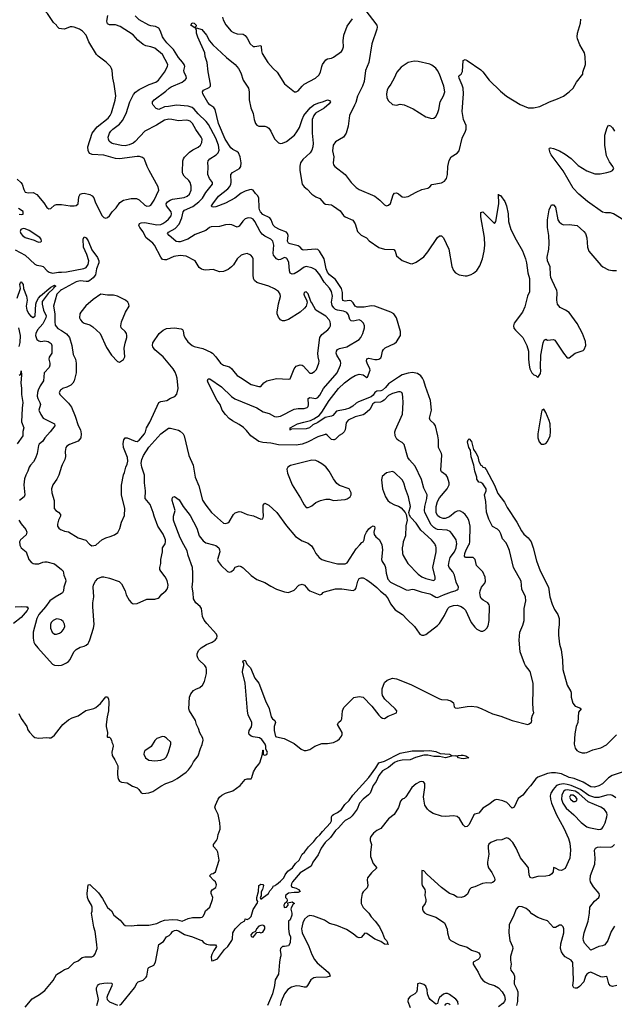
# Model space of a CAD drawing. Header units: inches. Extents: x 1384664 to 1536621, y 460766 to 646467.
# Tile 383 of 488: x 1429574 to 1435629, y 605322 to 615346. Entities that reach past the tile are written whole.
import ezdxf

# ---------------------------------------------------------------- set-up
doc = ezdxf.new("R2010")
doc.units = ezdxf.units.IN
doc.header["$MEASUREMENT"] = 0
for name, color, linetype in [('B4620', 7, 'Continuous'), ('B4621', 7, 'Continuous'), ('B4630', 7, 'Continuous'), ('B4631', 7, 'Continuous')]:
    doc.layers.add(name, color=color, linetype=linetype)

msp = doc.modelspace()

# ---------------------------------------------------------------- linework, layer by layer
at = {"layer": 'B4620', "color": 5}
for points, elevation in [([(1429576, 610000), (1429576, 609996), (1429590, 609970), (1429642, 609930), (1429668, 609850), (1429690, 609823), (1429710, 609810), (1429730, 609805), (1429770, 609807), (1429810, 609824), (1429830, 609828), (1429850, 609828), (1429930, 609805), (1430000, 609747)], 740), ([(1430000, 609505), (1429934, 609466), (1429882, 609430), (1429838, 609370), (1429770, 609290), (1429749, 609250), (1429710, 609110), (1429713, 609050), (1429720, 609010), (1429729, 608989), (1429758, 608950), (1429910, 608785), (1429930, 608776), (1429970, 608771), (1430000, 608776)], 740), ([(1429530, 609368), (1429590, 609373), (1429642, 609370), (1429650, 609368), (1429661, 609350), (1429652, 609330), (1429590, 609261), (1429510, 609200)], 720), ([(1430000, 609232), (1429996, 609236), (1429970, 609244), (1429950, 609245), (1429914, 609230), (1429895, 609210), (1429887, 609190), (1429887, 609150), (1429904, 609110), (1429930, 609091), (1429950, 609089), (1429980, 609100), (1430000, 609115)], 760), ([(1429564, 608284), (1429590, 608232), (1429647, 608150), (1429658, 608118), (1429673, 608093), (1429710, 608051), (1429730, 608039), (1429770, 608031), (1429850, 608039), (1429875, 608035), (1429890, 608036), (1429910, 608046), (1429930, 608062), (1430000, 608155)], 720), ([(1429630, 605293), (1429703, 605377), (1429777, 605423), (1429830, 605464), (1429914, 605566), (1429950, 605625), (1430000, 605657)], 680)]:
    msp.add_lwpolyline(points, dxfattribs=dict(at, elevation=elevation))
at = {"layer": 'B4621', "color": 5}
for points, elevation in [([(1430000, 615253), (1429976, 615256), (1429956, 615276), (1429949, 615290), (1429918, 615318), (1429858, 615410), (1429790, 615475), (1429738, 615518), (1429724, 615544), (1429718, 615570), (1429720, 615590), (1429730, 615632), (1429737, 615690), (1429744, 615710), (1429790, 615772), (1429844, 615856), (1429870, 615875), (1429909, 615891), (1429921, 615930), (1429950, 615990), (1430000, 616069)], 780), ([(1429550, 613721), (1429586, 613690), (1429599, 613670), (1429616, 613616), (1429631, 613591), (1429663, 613583), (1429710, 613585), (1429750, 613566), (1429820, 613480), (1429850, 613434), (1429870, 613421), (1429890, 613424), (1429930, 613459), (1429950, 613466), (1429990, 613466), (1430000, 613464)], 780), ([(1429570, 613366), (1429590, 613362), (1429610, 613367), (1429610, 613393), (1429563, 613423)], 780), ([(1429530, 613004), (1429629, 612949), (1429730, 612856), (1429750, 612846), (1429790, 612841), (1429813, 612833), (1429853, 612790), (1429874, 612774), (1429910, 612767), (1429970, 612776), (1430000, 612777)], 760), ([(1429549, 612511), (1429581, 612610), (1429577, 612650), (1429581, 612670), (1429590, 612677), (1429610, 612651), (1429614, 612610), (1429644, 612530), (1429649, 612490), (1429641, 612430), (1429648, 612390), (1429667, 612350), (1429683, 612330), (1429710, 612315), (1429732, 612330), (1429738, 612450), (1429745, 612475), (1429767, 612510), (1429787, 612533), (1429890, 612622), (1429930, 612642), (1429938, 612638), (1429938, 612630), (1429922, 612618), (1429920, 612610), (1429863, 612557), (1429804, 612476), (1429804, 612450), (1429817, 612390), (1429844, 612330), (1429842, 612310), (1429809, 612250), (1429756, 612190), (1429739, 612150), (1429736, 612130), (1429750, 612091), (1429770, 612076), (1429790, 612071), (1429830, 612076), (1429864, 612070), (1429895, 612050), (1429902, 612030), (1429901, 611950), (1429874, 611910), (1429870, 611890), (1429881, 611850), (1429882, 611830), (1429874, 611806), (1429823, 611750), (1429817, 611670), (1429782, 611618), (1429764, 611576), (1429756, 611550), (1429753, 611513), (1429759, 611490), (1429781, 611450), (1429787, 611430), (1429771, 611370), (1429790, 611326), (1429814, 611290), (1429930, 611230), (1429932, 611210), (1429885, 611150), (1429831, 611090), (1429810, 611054), (1429774, 611026), (1429766, 611010), (1429754, 610930), (1429737, 610883), (1429716, 610844), (1429684, 610810), (1429672, 610790), (1429658, 610750), (1429636, 610710), (1429624, 610670), (1429617, 610610), (1429628, 610510), (1429620, 610490), (1429574, 610450)], 740), ([(1430000, 612596), (1429989, 612590), (1429954, 612550), (1429917, 612430), (1429933, 612350), (1429932, 612270), (1429937, 612237), (1429963, 612203), (1430000, 612181)], 760), ([(1429570, 612020), (1429580, 612060), (1429584, 612130), (1429567, 612210)], 740), ([(1429570, 611726), (1429585, 611736), (1429591, 611771), (1429593, 611727), (1429586, 611650), (1429594, 611590), (1429593, 611530), (1429607, 611450), (1429600, 611390), (1429593, 611253), (1429616, 611190), (1429607, 611153), (1429607, 611110), (1429550, 611029)], 720), ([(1430000, 611582), (1429990, 611574), (1429976, 611550), (1429984, 611530), (1430000, 611513)], 760), ([(1430000, 610797), (1429972, 610710), (1429951, 610669), (1429911, 610610), (1429897, 610570), (1429901, 610530), (1429924, 610450), (1429927, 610370), (1429941, 610350), (1429970, 610331), (1429991, 610310), (1429991, 610290), (1429968, 610252), (1429958, 610210), (1429960, 610190), (1429973, 610170), (1429990, 610155), (1430000, 610151)], 760), ([(1429567, 610250), (1429590, 610212), (1429637, 610157), (1429648, 610130), (1429639, 610101), (1429582, 610050), (1429574, 610030), (1429576, 610000)], 740)]:
    msp.add_lwpolyline(points, dxfattribs=dict(at, elevation=elevation))
at = {"layer": 'B4621', "color": 5, "elevation": 780}
msp.add_lwpolyline([(1429610, 613219), (1429586, 613210), (1429579, 613190), (1429585, 613170), (1429602, 613150), (1429630, 613130), (1429722, 613102), (1429750, 613087), (1429770, 613082), (1429790, 613084), (1429795, 613090), (1429792, 613110), (1429778, 613130), (1429670, 613201), (1429630, 613218)], close=True, dxfattribs=at)
at = {"layer": 'B4630', "color": 5}
for points, elevation in [([(1430000, 608776), (1430010, 608777), (1430050, 608797), (1430070, 608811), (1430088, 608832), (1430127, 608910), (1430150, 608934), (1430190, 608959), (1430232, 608968), (1430250, 608977), (1430270, 608994), (1430280, 609010), (1430290, 609031), (1430326, 609150), (1430332, 609190), (1430319, 609370), (1430320, 609410), (1430330, 609471), (1430323, 609570), (1430327, 609593), (1430346, 609630), (1430370, 609656), (1430410, 609674), (1430430, 609674), (1430490, 609662), (1430586, 609626), (1430610, 609603), (1430647, 609530), (1430660, 609490), (1430690, 609436), (1430710, 609411), (1430730, 609398), (1430770, 609404), (1430870, 609445), (1430950, 609447), (1430984, 609456), (1430996, 609464), (1431021, 609499), (1431061, 609530), (1431076, 609550), (1431084, 609570), (1431085, 609590), (1431075, 609635), (1431055, 609675), (1431010, 609730), (1431002, 609750), (1431001, 609770), (1431012, 609810), (1431010, 609850), (1431028, 609930), (1431030, 609970), (1431048, 610000)], 740), ([(1430000, 608155), (1430012, 608170), (1430070, 608217), (1430110, 608239), (1430170, 608259), (1430247, 608313), (1430330, 608334), (1430350, 608344), (1430397, 608383), (1430450, 608451), (1430470, 608451), (1430479, 608430), (1430483, 608403), (1430480, 608310), (1430465, 608250), (1430454, 608170), (1430454, 608150), (1430468, 608090), (1430466, 608046), (1430470, 608042), (1430490, 608042), (1430495, 608035), (1430510, 608012), (1430514, 607990), (1430524, 607970), (1430525, 607950), (1430513, 607890), (1430515, 607855), (1430543, 607810), (1430573, 607750), (1430569, 607670), (1430573, 607630), (1430579, 607610), (1430590, 607594), (1430598, 607590), (1430610, 607585), (1430670, 607578), (1430724, 607544), (1430770, 607525), (1430787, 607510), (1430810, 607474), (1430827, 607467), (1430890, 607474), (1430930, 607487), (1431010, 607543), (1431064, 607570), (1431130, 607594), (1431178, 607622), (1431270, 607687), (1431292, 607710), (1431323, 607750), (1431343, 607790), (1431391, 607850), (1431414, 607926), (1431433, 607967), (1431442, 608010), (1431440, 608030), (1431407, 608087), (1431395, 608130), (1431374, 608170), (1431363, 608210), (1431302, 608310), (1431295, 608330), (1431304, 608450), (1431316, 608484), (1431344, 608516), (1431368, 608532), (1431410, 608548), (1431435, 608570), (1431456, 608610), (1431476, 608690), (1431477, 608730), (1431472, 608750), (1431461, 608770), (1431399, 608830), (1431387, 608850), (1431381, 608870), (1431383, 608890), (1431396, 608924), (1431421, 608950), (1431475, 608985), (1431533, 609010), (1431566, 609030), (1431583, 609050), (1431586, 609070), (1431579, 609090), (1431479, 609199), (1431454, 609234), (1431437, 609270), (1431424, 609350), (1431411, 609371), (1431367, 609410), (1431344, 609450), (1431340, 609510), (1431330, 609570), (1431337, 609630), (1431339, 609710), (1431334, 609770), (1431291, 609890), (1431278, 609938), (1431246, 610000)], 720), ([(1430000, 605657), (1430030, 605676), (1430070, 605689), (1430130, 605749), (1430170, 605764), (1430210, 605798), (1430236, 605804), (1430310, 605804), (1430330, 605817), (1430343, 605837), (1430362, 605890), (1430361, 605930), (1430343, 606063), (1430330, 606107), (1430312, 606210), (1430307, 606250), (1430313, 606270), (1430312, 606310), (1430307, 606330), (1430270, 606388), (1430265, 606410), (1430263, 606450), (1430270, 606540), (1430290, 606541), (1430378, 606458), (1430418, 606398), (1430468, 606308), (1430510, 606273), (1430534, 606230), (1430597, 606177), (1430630, 606137), (1430650, 606125), (1430710, 606120), (1430770, 606128), (1430890, 606128), (1430970, 606144), (1431010, 606164), (1431050, 606178), (1431134, 606186), (1431182, 606182), (1431230, 606170), (1431290, 606195), (1431334, 606206), (1431415, 606205), (1431431, 606209), (1431441, 606219), (1431457, 606243), (1431467, 606273), (1431509, 606311), (1431539, 606390), (1431540, 606410), (1431525, 606450), (1431524, 606470), (1431534, 606486), (1431573, 606510), (1431577, 606537), (1431569, 606569), (1431550, 606582), (1431508, 606630), (1431526, 606650), (1431545, 606655), (1431569, 606671), (1431604, 606790), (1431592, 606870), (1431582, 606890), (1431547, 606930), (1431547, 606950), (1431580, 606990), (1431587, 607010), (1431594, 607050), (1431615, 607105), (1431617, 607123), (1431613, 607170), (1431594, 607254), (1431567, 607310), (1431563, 607330), (1431568, 607350), (1431596, 607410), (1431610, 607430), (1431632, 607450), (1431669, 607470), (1431746, 607494), (1431819, 607550), (1431870, 607611), (1431890, 607619), (1431930, 607619), (1431938, 607630), (1431955, 607690), (1431978, 607730), (1432010, 607767), (1432018, 607782), (1432048, 607870), (1432049, 607910), (1432054, 607910), (1432052, 607870), (1432061, 607861), (1432070, 607858), (1432090, 607865), (1432099, 607890), (1432080, 607920), (1432080, 607950), (1432074, 607970), (1432039, 608019), (1432015, 608035), (1431950, 608044), (1431930, 608053), (1431912, 608070), (1431906, 608086), (1431911, 608110), (1431933, 608147), (1431939, 608170), (1431937, 608190), (1431900, 608270), (1431893, 608307), (1431871, 608590), (1431844, 608704), (1431846, 608734), (1431858, 608770), (1431856, 608796), (1431848, 608810), (1431850, 608818), (1431870, 608825), (1431886, 608786), (1431926, 608746), (1431970, 608643), (1432010, 608591), (1432078, 608410), (1432115, 608335), (1432134, 608250), (1432148, 608230), (1432173, 608210), (1432178, 608190), (1432167, 608150), (1432164, 608110), (1432180, 608050), (1432190, 608044), (1432267, 608027), (1432330, 607997), (1432370, 607977), (1432441, 607921), (1432470, 607907), (1432490, 607907), (1432530, 607916), (1432579, 607950), (1432650, 607978), (1432710, 607978), (1432770, 607987), (1432810, 608008), (1432830, 608026), (1432850, 608053), (1432858, 608070), (1432859, 608090), (1432812, 608170), (1432821, 608190), (1432846, 608214), (1432854, 608230), (1432862, 608310), (1432875, 608345), (1432975, 608445), (1433030, 608456), (1433070, 608450), (1433159, 608359), (1433230, 608266), (1433250, 608247), (1433270, 608236), (1433290, 608231), (1433326, 608254), (1433410, 608290), (1433413, 608310), (1433398, 608330), (1433293, 608430), (1433270, 608467), (1433264, 608490), (1433266, 608534), (1433290, 608598), (1433317, 608623), (1433370, 608641), (1433410, 608635), (1433558, 608578), (1433850, 608432), (1433870, 608425), (1433930, 608422), (1433964, 608410), (1433990, 608390), (1433999, 608350), (1434010, 608339), (1434030, 608338), (1434130, 608355), (1434170, 608356), (1434230, 608349), (1434274, 608334), (1434390, 608278), (1434474, 608254), (1434590, 608212), (1434749, 608171), (1434763, 608177), (1434784, 608196), (1434789, 608210), (1434785, 608230), (1434795, 608265), (1434809, 608290), (1434801, 608321), (1434798, 608398), (1434803, 608510), (1434801, 608590), (1434772, 608710), (1434724, 608770), (1434714, 608790), (1434671, 608910), (1434659, 609030), (1434666, 609110), (1434698, 609182), (1434710, 609230), (1434712, 609350), (1434727, 609430), (1434724, 609470), (1434686, 609550), (1434681, 609630), (1434602, 609770), (1434561, 609941), (1434539, 609999), (1434538, 610000)], 680), ([(1430294, 610000), (1430310, 609991), (1430350, 609996), (1430354, 610000)], 760), ([(1431548, 610000), (1431570, 609994), (1431601, 609970), (1431610, 609950), (1431611, 609930), (1431590, 609850), (1431594, 609830), (1431625, 609790), (1431690, 609728), (1431710, 609723), (1431730, 609728), (1431756, 609750), (1431770, 609771), (1431810, 609785), (1431830, 609779), (1431850, 609766), (1431930, 609687), (1431990, 609647), (1432070, 609616), (1432130, 609578), (1432190, 609548), (1432270, 609522), (1432310, 609516), (1432370, 609538), (1432418, 609590), (1432450, 609599), (1432475, 609590), (1432508, 609548), (1432530, 609531), (1432630, 609491), (1432650, 609496), (1432665, 609515), (1432679, 609521), (1432790, 609551), (1432853, 609553), (1432970, 609535), (1432990, 609546), (1432999, 609561), (1433016, 609630), (1433030, 609656), (1433050, 609664), (1433070, 609663), (1433110, 609644), (1433156, 609610), (1433210, 609566), (1433248, 609528), (1433296, 609490), (1433326, 609450), (1433350, 609400), (1433397, 609337), (1433473, 609290), (1433519, 609239), (1433595, 609170), (1433641, 609101), (1433650, 609091), (1433670, 609079), (1433690, 609079), (1433710, 609088), (1433830, 609177), (1433850, 609198), (1433900, 609280), (1433933, 609350), (1433951, 609369), (1433990, 609383), (1434030, 609384), (1434050, 609379), (1434071, 609371), (1434094, 609354), (1434113, 609333), (1434172, 609210), (1434210, 609160), (1434230, 609141), (1434270, 609121), (1434290, 609122), (1434310, 609132), (1434330, 609150), (1434344, 609176), (1434354, 609230), (1434357, 609377), (1434354, 609390), (1434340, 609410), (1434295, 609435), (1434274, 609454), (1434266, 609470), (1434260, 609510), (1434262, 609530), (1434278, 609570), (1434310, 609610), (1434318, 609630), (1434315, 609670), (1434290, 609726), (1434225, 609790), (1434211, 609850), (1434202, 609862), (1434190, 609871), (1434112, 609872), (1434105, 609885), (1434108, 609910), (1434121, 609950), (1434147, 610000)], 720), ([(1432532, 610000), (1432544, 609990), (1432570, 609953), (1432590, 609910), (1432622, 609870), (1432650, 609852), (1432690, 609836), (1432812, 609808), (1432890, 609808), (1432910, 609816), (1433000, 609960), (1433038, 610000)], 740), ([(1433262, 610000), (1433268, 609950), (1433258, 609850), (1433264, 609830), (1433291, 609791), (1433300, 609770), (1433306, 609710), (1433322, 609650), (1433350, 609619), (1433510, 609540), (1433530, 609537), (1433570, 609547), (1433590, 609545), (1433661, 609521), (1433750, 609500), (1433772, 609492), (1433810, 609466), (1433830, 609465), (1433888, 609492), (1433970, 609522), (1434010, 609530), (1434030, 609541), (1434040, 609550), (1434041, 609570), (1434019, 609619), (1434003, 609690), (1433985, 609725), (1433948, 609770), (1433942, 609790), (1433947, 609830), (1433959, 609870), (1434001, 609930), (1434018, 609970), (1434023, 610000)], 740), ([(1433475, 610000), (1433470, 609970), (1433473, 609910), (1433480, 609890), (1433528, 609810), (1433630, 609700), (1433670, 609674), (1433710, 609656), (1433790, 609637), (1433804, 609650), (1433805, 609670), (1433780, 609770), (1433814, 609930), (1433815, 609970), (1433811, 609990), (1433806, 610000)], 760), ([(1434794, 610000), (1434804, 609970), (1434836, 609836), (1434874, 609734), (1434959, 609570), (1434973, 609470), (1434995, 609395), (1435020, 609340), (1435053, 609290), (1435067, 609250), (1435067, 609190), (1435059, 609130), (1435059, 609079), (1435072, 608990), (1435087, 608930), (1435100, 608830), (1435104, 608730), (1435150, 608570), (1435187, 608507), (1435191, 608490), (1435191, 608450), (1435207, 608387), (1435230, 608358), (1435279, 608339), (1435291, 608330), (1435265, 608295), (1435257, 608190), (1435241, 608150), (1435226, 608074), (1435221, 607970), (1435230, 607930), (1435247, 607907), (1435272, 607892), (1435302, 607882), (1435330, 607883), (1435350, 607887), (1435410, 607913), (1435490, 607933), (1435550, 607963), (1435650, 608064)], 680), ([(1430000, 609747), (1430010, 609739), (1430016, 609730), (1430024, 609690), (1430042, 609650), (1430043, 609630), (1430023, 609570), (1430020, 609530), (1430009, 609511), (1430000, 609505)], 740), ([(1430000, 609115), (1430003, 609117), (1430021, 609139), (1430033, 609170), (1430032, 609192), (1430018, 609218), (1430000, 609232)], 760), ([(1430590, 605315), (1430610, 605327), (1430742, 605490), (1430770, 605542), (1430781, 605550), (1430832, 605568), (1430863, 605597), (1430870, 605610), (1430882, 605690), (1430890, 605698), (1430939, 605721), (1430958, 605750), (1430990, 605931), (1431038, 605962), (1431069, 606010), (1431096, 606024), (1431117, 606043), (1431130, 606064), (1431150, 606074), (1431170, 606076), (1431190, 606070), (1431253, 606033), (1431334, 606010), (1431410, 605980), (1431430, 605970), (1431450, 605948), (1431475, 605935), (1431510, 605928), (1431567, 605927), (1431579, 605910), (1431551, 605870), (1431530, 605828), (1431525, 605805), (1431527, 605770), (1431530, 605766), (1431548, 605768), (1431590, 605786), (1431661, 605879), (1431694, 605910), (1431734, 605970), (1431741, 605990), (1431744, 606050), (1431769, 606090), (1431830, 606151), (1431868, 606172), (1431870, 606191), (1431890, 606186), (1431910, 606196), (1431930, 606217), (1431953, 606287), (1431995, 606355), (1431998, 606370), (1431990, 606386), (1431990, 606410), (1432007, 606470), (1432010, 606531), (1432030, 606546), (1432050, 606542), (1432058, 606530), (1432045, 606490), (1432032, 606468), (1432032, 606428), (1432022, 606410), (1432030, 606394), (1432109, 606450), (1432122, 606478), (1432153, 606510), (1432156, 606524), (1432175, 606530), (1432181, 606539), (1432190, 606541), (1432230, 606575), (1432263, 606610), (1432279, 606641), (1432304, 606676), (1432353, 606710), (1432384, 606756), (1432420, 606790), (1432450, 606850), (1432474, 606870), (1432515, 606925), (1432570, 606978), (1432601, 607019), (1432632, 607048), (1432658, 607082), (1432738, 607170), (1432748, 607190), (1432750, 607230), (1432756, 607244), (1432770, 607256), (1432810, 607274), (1432850, 607307), (1432884, 607356), (1432930, 607398), (1432968, 607452), (1433130, 607632), (1433200, 607730), (1433230, 607781), (1433290, 607798), (1433450, 607879), (1433570, 607901), (1433690, 607902), (1433750, 607907), (1433810, 607897), (1433854, 607874), (1433950, 607870), (1433974, 607854), (1434010, 607850), (1434070, 607859), (1434090, 607857), (1434118, 607850), (1434146, 607830), (1434098, 607822), (1434070, 607824), (1434044, 607830), (1434030, 607847), (1434010, 607850), (1433970, 607847), (1433910, 607832), (1433850, 607844), (1433790, 607846), (1433730, 607860), (1433690, 607858), (1433606, 607834), (1433550, 607810), (1433468, 607808), (1433421, 607799), (1433390, 607783), (1433330, 607734), (1433270, 607698), (1433231, 607650), (1433205, 607590), (1433175, 607550), (1433143, 607470), (1433127, 607453), (1433070, 607412), (1433036, 607370), (1433012, 607308), (1432960, 607240), (1432940, 607220), (1432890, 607195), (1432870, 607178), (1432821, 607119), (1432790, 607090), (1432739, 607021), (1432685, 606970), (1432643, 606910), (1432615, 606845), (1432559, 606770), (1432541, 606730), (1432430, 606660), (1432353, 606570), (1432343, 606550), (1432339, 606530), (1432343, 606523), (1432353, 606513), (1432390, 606503), (1432412, 606490), (1432431, 606470), (1432410, 606459), (1432370, 606461), (1432310, 606452), (1432281, 606430), (1432282, 606410), (1432295, 606395), (1432298, 606382), (1432294, 606366), (1432270, 606346), (1432265, 606330), (1432266, 606306), (1432290, 606312), (1432308, 606330), (1432306, 606354), (1432350, 606365), (1432372, 606350), (1432359, 606341), (1432337, 606303), (1432334, 606290), (1432346, 606250), (1432347, 606230), (1432330, 606182), (1432312, 606168), (1432311, 606089), (1432319, 606039), (1432332, 606010), (1432330, 605948), (1432310, 605919), (1432269, 605909), (1432251, 605909), (1432231, 605889), (1432225, 605870), (1432234, 605834), (1432234, 605814), (1432226, 605794), (1432219, 605750), (1432208, 605630), (1432177, 605570), (1432170, 605515), (1432150, 605430), (1432096, 605310)], 660), ([(1435810, 607719), (1435607, 607653), (1435570, 607628), (1435510, 607568), (1435470, 607546), (1435426, 607534), (1435390, 607537), (1435310, 607583), (1435220, 607621), (1435170, 607632), (1435090, 607667), (1435030, 607678), (1434990, 607679), (1434950, 607672), (1434904, 607656), (1434850, 607633), (1434830, 607616), (1434775, 607545), (1434741, 607510), (1434698, 607450), (1434650, 607416), (1434610, 607330), (1434590, 607318), (1434535, 607375), (1434494, 607394), (1434450, 607405), (1434430, 607407), (1434410, 607402), (1434350, 607357), (1434290, 607320), (1434251, 607269), (1434210, 607259), (1434197, 607250), (1434150, 607152), (1434130, 607132), (1434110, 607130), (1434090, 607150), (1434054, 607214), (1434030, 607235), (1433990, 607242), (1433910, 607234), (1433870, 607236), (1433785, 607265), (1433748, 607288), (1433728, 607308), (1433701, 607350), (1433689, 607409), (1433687, 607433), (1433700, 607530), (1433698, 607570), (1433687, 607587), (1433670, 607591), (1433650, 607587), (1433610, 607568), (1433567, 607530), (1433507, 607433), (1433490, 607418), (1433470, 607410), (1433451, 607389), (1433433, 607327), (1433386, 607254), (1433331, 607210), (1433250, 607111), (1433210, 607093), (1433177, 607063), (1433151, 607030), (1433143, 607010), (1433144, 606990), (1433156, 606950), (1433146, 606870), (1433148, 606828), (1433175, 606755), (1433210, 606710), (1433158, 606662), (1433116, 606610), (1433111, 606590), (1433118, 606530), (1433111, 606509), (1433072, 606468), (1433063, 606450), (1433050, 606390), (1433051, 606350), (1433070, 606306), (1433128, 606250), (1433153, 606213), (1433195, 606170), (1433237, 606110), (1433270, 606045), (1433290, 605991), (1433310, 605970), (1433321, 605950), (1433321, 605941), (1433330, 605930), (1433290, 605934), (1433250, 605961), (1433190, 605984), (1433110, 606043), (1433090, 606045), (1433050, 606003), (1433030, 605998), (1433010, 606005), (1432970, 606038), (1432903, 606083), (1432803, 606123), (1432730, 606146), (1432679, 606179), (1432570, 606220), (1432530, 606225), (1432504, 606216), (1432476, 606190), (1432456, 606150), (1432444, 606090), (1432450, 606050), (1432517, 605910), (1432548, 605828), (1432577, 605777), (1432603, 605743), (1432715, 605650), (1432730, 605630), (1432736, 605610), (1432703, 605597), (1432590, 605595), (1432569, 605591), (1432540, 605570), (1432506, 605514), (1432490, 605496), (1432470, 605496), (1432427, 605507), (1432390, 605509), (1432342, 605498), (1432306, 605474), (1432272, 605428), (1432237, 605350), (1432226, 605310)], 680), ([(1435643, 607423), (1435610, 607449), (1435590, 607454), (1435552, 607452), (1435471, 607429), (1435430, 607426), (1435370, 607447), (1435283, 607510), (1435190, 607550), (1435150, 607561), (1435110, 607565), (1435070, 607561), (1435041, 607550), (1435005, 607510), (1434983, 607470), (1434977, 607443), (1434978, 607410), (1434990, 607370), (1435039, 607250), (1435115, 607115), (1435161, 607010), (1435176, 606964), (1435184, 606890), (1435177, 606810), (1435130, 606704), (1435090, 606686), (1435068, 606688), (1435030, 606709), (1435010, 606714), (1435006, 606670), (1434993, 606650), (1434970, 606634), (1434933, 606627), (1434850, 606623), (1434790, 606605), (1434772, 606612), (1434761, 606641), (1434754, 606710), (1434746, 606726), (1434673, 606813), (1434630, 606913), (1434596, 606970), (1434570, 606997), (1434550, 607011), (1434530, 607018), (1434482, 606998), (1434428, 606992), (1434373, 606970), (1434350, 606951), (1434344, 606936), (1434343, 606910), (1434352, 606850), (1434336, 606770), (1434337, 606750), (1434349, 606710), (1434383, 606663), (1434410, 606610), (1434413, 606590), (1434406, 606574), (1434390, 606562), (1434370, 606557), (1434330, 606559), (1434288, 606552), (1434210, 606518), (1434172, 606508), (1434154, 606490), (1434135, 606445), (1434102, 606418), (1434071, 606409), (1434030, 606413), (1433990, 606435), (1433950, 606450), (1433870, 606512), (1433724, 606644), (1433690, 606681), (1433670, 606686), (1433670, 606550), (1433674, 606530), (1433698, 606490), (1433703, 606470), (1433699, 606430), (1433711, 606390), (1433711, 606370), (1433703, 606350), (1433675, 606310), (1433675, 606290), (1433683, 606270), (1433695, 606255), (1433720, 606240), (1433810, 606210), (1433899, 606150), (1433927, 606087), (1433930, 606050), (1433946, 605990), (1433964, 605970), (1434050, 605926), (1434130, 605903), (1434173, 605873), (1434230, 605857), (1434250, 605845), (1434261, 605830), (1434262, 605810), (1434254, 605790), (1434242, 605778), (1434193, 605750), (1434192, 605730), (1434241, 605650), (1434271, 605591), (1434290, 605568), (1434311, 605551), (1434350, 605532), (1434410, 605512), (1434450, 605489), (1434487, 605450), (1434511, 605410), (1434517, 605370), (1434511, 605350), (1434494, 605330), (1434450, 605298)], 720), ([(1435630, 606119), (1435598, 606062), (1435563, 605970), (1435532, 605928), (1435510, 605917), (1435470, 605910), (1435390, 605872), (1435324, 605944), (1435314, 605970), (1435312, 605992), (1435321, 606050), (1435361, 606170), (1435376, 606250), (1435379, 606310), (1435428, 606372), (1435472, 606410), (1435479, 606430), (1435473, 606450), (1435418, 606518), (1435387, 606570), (1435382, 606590), (1435386, 606634), (1435430, 606750), (1435433, 606810), (1435428, 606892), (1435438, 606910), (1435458, 606922), (1435490, 606925), (1435590, 606922), (1435610, 606929), (1435630, 606949)], 720), ([(1435654, 605514), (1435610, 605504), (1435591, 605511), (1435572, 605532), (1435557, 605597), (1435550, 605604), (1435510, 605598), (1435490, 605603), (1435390, 605649), (1435370, 605644), (1435350, 605630), (1435336, 605610), (1435319, 605550), (1435275, 605505), (1435250, 605488), (1435230, 605486), (1435217, 605490), (1435206, 605510), (1435213, 605567), (1435207, 605747), (1435190, 605770), (1435130, 605804), (1435108, 605828), (1435090, 605857), (1435080, 605890), (1435083, 605937), (1435116, 606050), (1435115, 606090), (1435109, 606110), (1435090, 606129), (1435070, 606129), (1435030, 606105), (1435010, 606103), (1434950, 606173), (1434904, 606184), (1434850, 606205), (1434790, 606243), (1434765, 606270), (1434730, 606298), (1434690, 606315), (1434663, 606317), (1434650, 606313), (1434630, 606289), (1434607, 606230), (1434557, 606130), (1434556, 606050), (1434566, 605970), (1434593, 605910), (1434595, 605890), (1434571, 605810), (1434571, 605770), (1434578, 605730), (1434573, 605690), (1434576, 605670), (1434606, 605630), (1434613, 605610), (1434610, 605530), (1434637, 605477), (1434645, 605450), (1434642, 605350), (1434633, 605310)], 740), ([(1430359, 605310), (1430376, 605370), (1430355, 605470), (1430356, 605490), (1430365, 605510), (1430377, 605523), (1430390, 605530), (1430430, 605538), (1430470, 605541), (1430510, 605537), (1430516, 605530), (1430514, 605510), (1430467, 605413), (1430463, 605390), (1430465, 605370), (1430488, 605348), (1430570, 605313)], 660), ([(1434039, 605319), (1434034, 605350), (1434016, 605376), (1433950, 605423), (1433930, 605431), (1433910, 605432), (1433890, 605424), (1433850, 605390), (1433839, 605370), (1433830, 605329), (1433810, 605323), (1433754, 605370), (1433740, 605390), (1433728, 605430), (1433723, 605470), (1433710, 605506), (1433690, 605524), (1433650, 605538), (1433625, 605530), (1433623, 605470), (1433614, 605446), (1433599, 605430), (1433550, 605403), (1433530, 605378), (1433527, 605350), (1433551, 605290)], 720), ([(1433956, 605316), (1433950, 605324), (1433930, 605330), (1433910, 605322), (1433900, 605310)], 740)]:
    msp.add_lwpolyline(points, dxfattribs=dict(at, elevation=elevation))
for points, elevation in [([(1431030, 608047), (1430970, 608029), (1430950, 608009), (1430914, 607946), (1430850, 607901), (1430842, 607890), (1430839, 607870), (1430856, 607830), (1430889, 607809), (1430950, 607802), (1431010, 607809), (1431050, 607821), (1431070, 607841), (1431091, 607890), (1431115, 607970), (1431112, 607992), (1431070, 608032), (1431050, 608044)], 740), ([(1435150, 607504), (1435130, 607502), (1435111, 607490), (1435093, 607450), (1435091, 607410), (1435104, 607370), (1435140, 607320), (1435218, 607250), (1435290, 607174), (1435349, 607129), (1435370, 607121), (1435470, 607101), (1435490, 607104), (1435505, 607115), (1435516, 607130), (1435534, 607170), (1435554, 607230), (1435556, 607250), (1435552, 607270), (1435530, 607305), (1435490, 607330), (1435363, 607383), (1435269, 607469), (1435230, 607493)], 740), ([(1435210, 607451), (1435183, 607450), (1435172, 607430), (1435181, 607410), (1435210, 607388), (1435230, 607386), (1435245, 607395), (1435250, 607410), (1435238, 607430)], 760), ([(1432049, 606129), (1432030, 606126), (1432010, 606116), (1431986, 606090), (1431976, 606064), (1431945, 606050), (1431929, 606030), (1431930, 606014), (1431931, 606011), (1431950, 606006), (1431970, 606025), (1431988, 606052), (1432015, 606055), (1432030, 606051), (1432050, 606058), (1432069, 606090), (1432069, 606110), (1432062, 606122)], 660)]:
    msp.add_lwpolyline(points, close=True, dxfattribs=dict(at, elevation=elevation))
at = {"layer": 'B4631', "color": 5}
for points, elevation in [([(1430354, 610000), (1430410, 610050), (1430450, 610072), (1430497, 610083), (1430540, 610100), (1430573, 610127), (1430594, 610166), (1430611, 610230), (1430641, 610299), (1430644, 610370), (1430611, 610510), (1430612, 610608), (1430630, 610712), (1430643, 610737), (1430656, 610790), (1430670, 610821), (1430675, 610850), (1430673, 610890), (1430632, 610990), (1430629, 611031), (1430634, 611070), (1430650, 611088), (1430670, 611090), (1430750, 611054), (1430770, 611052), (1430790, 611064), (1430844, 611130), (1430856, 611150), (1430864, 611190), (1430899, 611250), (1430990, 611448), (1431010, 611458), (1431074, 611470), (1431110, 611493), (1431155, 611510), (1431175, 611535), (1431189, 611591), (1431177, 611697), (1431169, 611730), (1431157, 611757), (1431136, 611790), (1431035, 611915), (1430950, 611984), (1430930, 612014), (1430926, 612030), (1430930, 612055), (1430993, 612150), (1431036, 612184), (1431070, 612202), (1431151, 612209), (1431219, 612199), (1431231, 612191), (1431238, 612178), (1431247, 612130), (1431262, 612102), (1431288, 612068), (1431329, 612029), (1431350, 612018), (1431439, 611999), (1431521, 611961), (1431538, 611950), (1431572, 611912), (1431619, 611850), (1431650, 611830), (1431712, 611812), (1431733, 611793), (1431750, 611768), (1431790, 611724), (1431822, 611702), (1431930, 611633), (1432009, 611611), (1432029, 611611), (1432061, 611650), (1432090, 611671), (1432190, 611693), (1432310, 611685), (1432329, 611691), (1432369, 611791), (1432390, 611817), (1432410, 611826), (1432430, 611831), (1432450, 611828), (1432461, 611821), (1432530, 611746), (1432550, 611748), (1432577, 611763), (1432595, 611785), (1432620, 611850), (1432623, 611870), (1432612, 611912), (1432610, 611950), (1432630, 612110), (1432650, 612141), (1432711, 612189), (1432730, 612210), (1432738, 612230), (1432740, 612250), (1432736, 612270), (1432726, 612290), (1432690, 612329), (1432589, 612390), (1432550, 612464), (1432538, 612478), (1432510, 612555), (1432490, 612577), (1432472, 612570), (1432468, 612552), (1432475, 612530), (1432494, 612494), (1432501, 612470), (1432491, 612430), (1432476, 612410), (1432430, 612370), (1432310, 612293), (1432270, 612280), (1432250, 612281), (1432230, 612292), (1432210, 612317), (1432197, 612350), (1432195, 612370), (1432208, 612452), (1432229, 612529), (1432227, 612550), (1432210, 612578), (1432170, 612607), (1432112, 612632), (1432010, 612663), (1431990, 612671), (1431966, 612690), (1431955, 612710), (1431950, 612750), (1431953, 612910), (1431946, 612930), (1431929, 612950), (1431890, 612964), (1431850, 612957), (1431830, 612947), (1431790, 612910), (1431750, 612850), (1431731, 612829), (1431697, 612803), (1431650, 612782), (1431610, 612778), (1431544, 612804), (1431470, 612796), (1431450, 612798), (1431425, 612805), (1431403, 612823), (1431361, 612890), (1431270, 612940), (1431210, 612946), (1431145, 612935), (1431070, 612902), (1431050, 612900), (1431030, 612905), (1431010, 612930), (1430948, 613050), (1430931, 613070), (1430860, 613130), (1430830, 613186), (1430797, 613230), (1430789, 613250), (1430795, 613270), (1430810, 613278), (1430850, 613280), (1430970, 613257), (1431010, 613262), (1431031, 613270), (1431063, 613290), (1431090, 613315), (1431116, 613350), (1431121, 613370), (1431118, 613390), (1431068, 613450), (1431067, 613470), (1431079, 613490), (1431105, 613510), (1431130, 613519), (1431250, 613537), (1431281, 613550), (1431304, 613570), (1431319, 613610), (1431320, 613650), (1431310, 613689), (1431297, 613710), (1431250, 613753), (1431236, 613776), (1431232, 613792), (1431235, 613910), (1431242, 613930), (1431254, 613946), (1431303, 613997), (1431338, 614022), (1431390, 614049), (1431415, 614070), (1431430, 614096), (1431431, 614130), (1431422, 614150), (1431367, 614227), (1431333, 614290), (1431310, 614312), (1431290, 614320), (1431270, 614322), (1431190, 614315), (1431122, 614330), (1431092, 614332), (1431050, 614323), (1430967, 614273), (1430850, 614211), (1430750, 614105), (1430730, 614090), (1430690, 614072), (1430650, 614063), (1430610, 614065), (1430530, 614081), (1430510, 614090), (1430487, 614110), (1430477, 614130), (1430476, 614150), (1430488, 614190), (1430502, 614210), (1430524, 614230), (1430590, 614282), (1430620, 614320), (1430659, 614390), (1430695, 614510), (1430734, 614586), (1430752, 614608), (1430790, 614636), (1430894, 614686), (1430961, 614710), (1430988, 614730), (1431049, 614811), (1431079, 614870), (1431082, 614890), (1431027, 614990), (1430950, 615056), (1430910, 615071), (1430859, 615079), (1430830, 615093), (1430779, 615139), (1430730, 615193), (1430598, 615278), (1430550, 615295), (1430490, 615294), (1430470, 615305), (1430463, 615330), (1430473, 615390)], 760), ([(1434023, 610000), (1434025, 610010), (1434018, 610050), (1433976, 610116), (1433956, 610136), (1433928, 610148), (1433830, 610157), (1433810, 610163), (1433790, 610175), (1433765, 610205), (1433700, 610330), (1433696, 610350), (1433698, 610390), (1433721, 610470), (1433722, 610510), (1433690, 610576), (1433664, 610664), (1433602, 610802), (1433544, 610864), (1433526, 610890), (1433490, 611021), (1433470, 611041), (1433430, 611061), (1433414, 611074), (1433396, 611110), (1433393, 611150), (1433400, 611170), (1433472, 611330), (1433478, 611450), (1433477, 611503), (1433473, 611533), (1433464, 611550), (1433450, 611556), (1433430, 611556), (1433370, 611541), (1433330, 611520), (1433287, 611473), (1433270, 611461), (1433247, 611453), (1433190, 611449), (1433170, 611434), (1433141, 611379), (1433090, 611334), (1433070, 611323), (1432990, 611304), (1432919, 611270), (1432897, 611243), (1432888, 611172), (1432877, 611150), (1432857, 611130), (1432826, 611114), (1432790, 611077), (1432777, 611070), (1432770, 611067), (1432750, 611071), (1432710, 611112), (1432690, 611125), (1432684, 611124), (1432610, 611098), (1432504, 611044), (1432450, 611026), (1432390, 611014), (1432210, 611018), (1432130, 611035), (1432050, 611040), (1432010, 611051), (1431928, 611108), (1431884, 611164), (1431854, 611194), (1431810, 611226), (1431742, 611262), (1431707, 611287), (1431670, 611326), (1431637, 611370), (1431615, 611430), (1431585, 611470), (1431492, 611650), (1431487, 611670), (1431492, 611688), (1431510, 611690), (1431630, 611609), (1431730, 611511), (1431766, 611486), (1431990, 611395), (1432054, 611354), (1432116, 611336), (1432170, 611307), (1432190, 611303), (1432230, 611309), (1432370, 611382), (1432410, 611387), (1432472, 611388), (1432503, 611397), (1432513, 611407), (1432516, 611424), (1432512, 611490), (1432530, 611499), (1432590, 611489), (1432610, 611498), (1432630, 611524), (1432669, 611591), (1432808, 611750), (1432841, 611830), (1432845, 611850), (1432841, 611870), (1432803, 611930), (1432797, 611950), (1432800, 611970), (1432810, 611988), (1432830, 612000), (1432905, 612015), (1433030, 612090), (1433048, 612112), (1433068, 612152), (1433084, 612210), (1433084, 612230), (1433075, 612255), (1433050, 612281), (1433030, 612290), (1432970, 612277), (1432950, 612279), (1432935, 612295), (1432921, 612341), (1432904, 612364), (1432870, 612379), (1432809, 612389), (1432790, 612397), (1432773, 612413), (1432757, 612437), (1432748, 612470), (1432761, 612530), (1432750, 612580), (1432730, 612614), (1432674, 612674), (1432630, 612750), (1432590, 612801), (1432550, 612821), (1432490, 612832), (1432470, 612828), (1432410, 612782), (1432370, 612759), (1432350, 612754), (1432330, 612764), (1432321, 612790), (1432314, 612874), (1432297, 612910), (1432290, 612918), (1432270, 612926), (1432230, 612906), (1432210, 612902), (1432190, 612912), (1432174, 612930), (1432160, 612950), (1432154, 612970), (1432162, 613050), (1432152, 613090), (1432131, 613110), (1432070, 613143), (1432044, 613164), (1432022, 613190), (1431970, 613293), (1431950, 613315), (1431930, 613327), (1431902, 613330), (1431870, 613318), (1431846, 613294), (1431810, 613244), (1431790, 613233), (1431736, 613256), (1431710, 613262), (1431670, 613259), (1431610, 613240), (1431523, 613237), (1431508, 613232), (1431470, 613200), (1431362, 613158), (1431285, 613110), (1431210, 613084), (1431190, 613083), (1431169, 613089), (1431139, 613110), (1431095, 613150), (1431081, 613170), (1431090, 613182), (1431159, 613221), (1431197, 613263), (1431226, 613330), (1431240, 613390), (1431252, 613408), (1431336, 613444), (1431398, 613490), (1431435, 613530), (1431470, 613587), (1431537, 613670), (1431539, 613690), (1431507, 613730), (1431490, 613770), (1431494, 613850), (1431490, 613890), (1431495, 613910), (1431511, 613929), (1431574, 613970), (1431595, 613990), (1431604, 614016), (1431597, 614070), (1431570, 614140), (1431498, 614278), (1431472, 614310), (1431390, 614386), (1431350, 614434), (1431330, 614451), (1431290, 614467), (1431170, 614477), (1431090, 614461), (1431050, 614459), (1430990, 614431), (1430963, 614443), (1430935, 614475), (1430927, 614490), (1430928, 614510), (1430945, 614530), (1431063, 614617), (1431095, 614650), (1431117, 614663), (1431230, 614710), (1431264, 614736), (1431272, 614750), (1431271, 614769), (1431248, 614810), (1431245, 614830), (1431255, 614870), (1431249, 614890), (1431233, 614913), (1431190, 614960), (1431141, 615041), (1431074, 615110), (1431043, 615150), (1431029, 615170), (1431009, 615230), (1430990, 615259), (1430958, 615278), (1430910, 615282), (1430890, 615289), (1430790, 615346), (1430750, 615386)], 740), ([(1431641, 615370), (1431646, 615346), (1431675, 615295), (1431729, 615229), (1431750, 615216), (1431790, 615202), (1431850, 615198), (1431870, 615185), (1431890, 615157), (1431920, 615100), (1431950, 615074), (1431970, 615072), (1432030, 615083), (1432034, 615074), (1432035, 615030), (1432042, 615002), (1432102, 614910), (1432154, 614850), (1432197, 614810), (1432270, 614694), (1432371, 614611), (1432390, 614611), (1432410, 614621), (1432449, 614670), (1432471, 614689), (1432588, 614752), (1432620, 614780), (1432638, 614810), (1432650, 614870), (1432658, 614890), (1432690, 614936), (1432710, 614948), (1432750, 614954), (1432770, 614964), (1432850, 615023), (1432860, 615040), (1432870, 615070), (1432869, 615130), (1432874, 615190), (1432910, 615279), (1432964, 615356)], 740), ([(1433090, 615451), (1433210, 615290), (1433214, 615270), (1433212, 615250), (1433161, 615099), (1433129, 614910), (1433097, 614830), (1433082, 614718), (1433064, 614670), (1433013, 614567), (1432997, 614503), (1432985, 614475), (1432933, 614370), (1432919, 614261), (1432897, 614190), (1432871, 614150), (1432790, 614101), (1432765, 614070), (1432760, 614010), (1432772, 613950), (1432766, 613890), (1432770, 613870), (1432782, 613850), (1432888, 613770), (1432949, 613689), (1432999, 613639), (1433030, 613617), (1433190, 613550), (1433241, 613510), (1433290, 613462), (1433310, 613451), (1433330, 613456), (1433350, 613476), (1433378, 613562), (1433390, 613581), (1433410, 613583), (1433433, 613573), (1433470, 613544), (1433490, 613539), (1433530, 613547), (1433610, 613590), (1433670, 613616), (1433730, 613631), (1433750, 613644), (1433770, 613667), (1433870, 613684), (1433899, 613701), (1433921, 613730), (1433931, 613769), (1433934, 613850), (1433946, 613914), (1433969, 613951), (1434030, 613987), (1434048, 614010), (1434080, 614140), (1434115, 614210), (1434120, 614230), (1434119, 614270), (1434094, 614330), (1434078, 614410), (1434092, 614590), (1434089, 614650), (1434081, 614681), (1434050, 614750), (1434047, 614770), (1434050, 614778), (1434070, 614791), (1434083, 614817), (1434090, 614931), (1434110, 614939), (1434130, 614931), (1434270, 614835), (1434290, 614815), (1434354, 614730), (1434470, 614619), (1434530, 614568), (1434670, 614484), (1434750, 614450), (1434806, 614450), (1434870, 614462), (1434969, 614510), (1435050, 614539), (1435110, 614566), (1435170, 614611), (1435209, 614650), (1435244, 614710), (1435308, 614790), (1435309, 614810), (1435337, 614890), (1435333, 614970), (1435325, 615010), (1435277, 615090), (1435255, 615150), (1435252, 615170), (1435255, 615210), (1435284, 615310), (1435287, 615350)], 740), ([(1430000, 613464), (1430090, 613451), (1430130, 613450), (1430150, 613454), (1430171, 613470), (1430178, 613542), (1430190, 613570), (1430210, 613578), (1430230, 613579), (1430290, 613567), (1430314, 613554), (1430330, 613531), (1430344, 613490), (1430410, 613351), (1430430, 613331), (1430450, 613325), (1430470, 613331), (1430489, 613350), (1430516, 613390), (1430556, 613430), (1430595, 613485), (1430632, 613508), (1430663, 613517), (1430710, 613527), (1430764, 613524), (1430791, 613511), (1430850, 613458), (1430870, 613447), (1430897, 613450), (1430910, 613457), (1430945, 613510), (1430991, 613610), (1430984, 613644), (1430892, 613810), (1430871, 613851), (1430850, 613915), (1430841, 613930), (1430825, 613944), (1430793, 613953), (1430770, 613953), (1430590, 613931), (1430550, 613933), (1430430, 613968), (1430313, 613973), (1430290, 613983), (1430277, 613997), (1430270, 614015), (1430269, 614050), (1430311, 614190), (1430364, 614256), (1430475, 614345), (1430496, 614370), (1430510, 614397), (1430547, 614527), (1430552, 614572), (1430536, 614690), (1430523, 614750), (1430516, 614830), (1430510, 614850), (1430498, 614870), (1430454, 614914), (1430373, 614973), (1430358, 614990), (1430280, 615120), (1430251, 615190), (1430214, 615230), (1430183, 615250), (1430130, 615270), (1430110, 615272), (1430090, 615273), (1430030, 615249), (1430000, 615253)], 780), ([(1432329, 611171), (1432329, 611190), (1432404, 611230), (1432466, 611250), (1432536, 611264), (1432570, 611281), (1432622, 611318), (1432650, 611350), (1432724, 611470), (1432819, 611590), (1432882, 611650), (1432950, 611699), (1432990, 611723), (1433030, 611737), (1433070, 611730), (1433110, 611703), (1433115, 611705), (1433142, 611778), (1433141, 611790), (1433111, 611850), (1433105, 611870), (1433108, 611892), (1433130, 611899), (1433190, 611888), (1433213, 611887), (1433231, 611889), (1433250, 611902), (1433260, 611920), (1433267, 611970), (1433278, 611990), (1433295, 612005), (1433390, 612048), (1433410, 612065), (1433452, 612130), (1433451, 612170), (1433410, 612310), (1433385, 612350), (1433355, 612370), (1433190, 612431), (1433152, 612432), (1433082, 612418), (1433010, 612418), (1432990, 612428), (1432970, 612465), (1432950, 612483), (1432930, 612488), (1432890, 612479), (1432866, 612486), (1432860, 612510), (1432861, 612570), (1432850, 612610), (1432790, 612701), (1432730, 612750), (1432710, 612777), (1432695, 612810), (1432676, 612910), (1432628, 612990), (1432610, 613005), (1432590, 613010), (1432461, 613001), (1432450, 613005), (1432430, 613030), (1432410, 613042), (1432330, 613063), (1432312, 613072), (1432301, 613090), (1432307, 613150), (1432300, 613170), (1432290, 613183), (1432220, 613210), (1432175, 613235), (1432155, 613255), (1432136, 613310), (1432121, 613330), (1432050, 613364), (1432026, 613390), (1432017, 613410), (1432014, 613430), (1432010, 613531), (1431996, 613556), (1431975, 613575), (1431950, 613610), (1431930, 613616), (1431915, 613615), (1431870, 613600), (1431830, 613579), (1431765, 613530), (1431670, 613478), (1431570, 613440), (1431550, 613437), (1431530, 613442), (1431528, 613450), (1431540, 613470), (1431599, 613550), (1431695, 613625), (1431713, 613647), (1431724, 613670), (1431727, 613690), (1431725, 613770), (1431742, 613790), (1431811, 613830), (1431827, 613853), (1431831, 613889), (1431819, 613950), (1431803, 613990), (1431784, 614004), (1431744, 614024), (1431723, 614043), (1431668, 614130), (1431599, 614290), (1431566, 614430), (1431551, 614451), (1431510, 614480), (1431490, 614504), (1431440, 614590), (1431435, 614610), (1431445, 614630), (1431504, 614656), (1431516, 614670), (1431518, 614690), (1431494, 614814), (1431482, 614910), (1431464, 614970), (1431460, 615010), (1431387, 615167), (1431376, 615210), (1431376, 615236), (1431368, 615252), (1431376, 615264), (1431430, 615247), (1431476, 615190), (1431506, 615130), (1431540, 615090), (1431630, 615010), (1431680, 614960), (1431768, 614890), (1431803, 614850), (1431825, 614805), (1431850, 614730), (1431903, 614650), (1431912, 614610), (1431910, 614530), (1431928, 614450), (1431953, 614390), (1431963, 614330), (1431976, 614290), (1431990, 614273), (1432010, 614262), (1432070, 614263), (1432090, 614256), (1432110, 614241), (1432132, 614212), (1432170, 614134), (1432210, 614093), (1432230, 614087), (1432250, 614089), (1432290, 614106), (1432371, 614170), (1432397, 614203), (1432424, 614250), (1432450, 614330), (1432469, 614370), (1432531, 614450), (1432570, 614478), (1432610, 614497), (1432668, 614512), (1432710, 614531), (1432730, 614522), (1432738, 614510), (1432725, 614490), (1432675, 614445), (1432586, 614394), (1432568, 614372), (1432551, 614330), (1432552, 614190), (1432562, 614090), (1432560, 614050), (1432550, 614016), (1432532, 613990), (1432456, 613924), (1432432, 613888), (1432426, 613854), (1432427, 613810), (1432449, 613670), (1432470, 613643), (1432501, 613621), (1432549, 613570), (1432590, 613541), (1432630, 613525), (1432670, 613477), (1432689, 613469), (1432750, 613460), (1432770, 613449), (1432839, 613399), (1432873, 613353), (1432890, 613339), (1432965, 613305), (1432989, 613269), (1433014, 613190), (1433050, 613151), (1433105, 613125), (1433134, 613094), (1433230, 613028), (1433290, 613010), (1433385, 613005), (1433398, 612990), (1433410, 612943), (1433470, 612894), (1433550, 612863), (1433570, 612861), (1433610, 612876), (1433690, 612932), (1433730, 612982), (1433830, 613127), (1433850, 613145), (1433870, 613146), (1433890, 613124), (1433944, 613010), (1433973, 612833), (1433990, 612791), (1434011, 612770), (1434050, 612747), (1434110, 612737), (1434130, 612737), (1434170, 612751), (1434195, 612765), (1434228, 612792), (1434259, 612841), (1434288, 612910), (1434304, 612990), (1434309, 613050), (1434306, 613130), (1434270, 613338), (1434270, 613382), (1434290, 613390), (1434410, 613271), (1434421, 613290), (1434454, 613470), (1434450, 613571), (1434454, 613554), (1434461, 613559), (1434470, 613557), (1434515, 613495), (1434532, 613450), (1434549, 613370), (1434553, 613290), (1434576, 613210), (1434630, 613104), (1434694, 612994), (1434725, 612910), (1434734, 612870), (1434748, 612768), (1434765, 612710), (1434764, 612576), (1434745, 612530), (1434718, 612422), (1434693, 612370), (1434610, 612258), (1434601, 612230), (1434607, 612207), (1434624, 612184), (1434697, 612110), (1434739, 612030), (1434754, 611970), (1434755, 611890), (1434761, 611830), (1434770, 611792), (1434790, 611752), (1434810, 611731), (1434830, 611722), (1434850, 611702), (1434877, 611743), (1434881, 611770), (1434877, 611810), (1434879, 611930), (1434903, 612057), (1434916, 612084), (1434930, 612092), (1434950, 612085), (1435010, 612091), (1435022, 612082), (1435111, 611950), (1435150, 611905), (1435170, 611905), (1435230, 611951), (1435310, 611978), (1435322, 611990), (1435338, 612030), (1435335, 612070), (1435304, 612150), (1435250, 612254), (1435170, 612364), (1435133, 612390), (1435077, 612417), (1435052, 612450), (1435045, 612490), (1435048, 612570), (1435045, 612590), (1434995, 612690), (1434983, 612723), (1434978, 612750), (1434975, 612830), (1434950, 612890), (1434945, 612930), (1434961, 613010), (1434965, 613070), (1434961, 613150), (1434950, 613230), (1434948, 613310), (1434967, 613410), (1434979, 613441), (1434990, 613462), (1435010, 613461), (1435030, 613436), (1435055, 613310), (1435067, 613287), (1435090, 613266), (1435110, 613259), (1435170, 613261), (1435249, 613249), (1435319, 613190), (1435334, 613170), (1435350, 613125), (1435357, 613030), (1435369, 612989), (1435490, 612848), (1435511, 612830), (1435570, 612801), (1435610, 612791), (1435650, 612792)], 720), ([(1435726, 613306), (1435621, 613370), (1435590, 613378), (1435538, 613378), (1435507, 613387), (1435355, 613495), (1435268, 613568), (1435209, 613630), (1435107, 613807), (1434987, 613970), (1434975, 613990), (1434964, 614030), (1434970, 614038), (1434980, 614040), (1435010, 614036), (1435070, 614010), (1435130, 613977), (1435190, 613933), (1435260, 613860), (1435350, 613807), (1435430, 613778), (1435484, 613776), (1435551, 613789), (1435590, 613802), (1435610, 613811), (1435623, 613830), (1435614, 613850), (1435579, 613899), (1435550, 613961), (1435531, 614070), (1435533, 614170), (1435557, 614250), (1435570, 614271), (1435590, 614266), (1435610, 614246), (1435630, 614211)], 720), ([(1430000, 612777), (1430050, 612779), (1430228, 612812), (1430250, 612824), (1430270, 612852), (1430279, 612890), (1430257, 612957), (1430225, 613030), (1430220, 613110), (1430230, 613135), (1430250, 613126), (1430270, 613095), (1430310, 613002), (1430365, 612925), (1430381, 612890), (1430380, 612870), (1430356, 612810), (1430346, 612750), (1430323, 612717), (1430290, 612691), (1430270, 612682), (1430250, 612680), (1430190, 612687), (1430150, 612678), (1430000, 612596)], 760), ([(1430000, 612181), (1430050, 612149), (1430081, 612110), (1430105, 612030), (1430118, 611938), (1430143, 611890), (1430151, 611850), (1430150, 611750), (1430130, 611669), (1430115, 611645), (1430095, 611625), (1430055, 611605), (1430010, 611591), (1430000, 611582)], 760), ([(1434147, 610000), (1434153, 610010), (1434158, 610030), (1434160, 610190), (1434146, 610250), (1434130, 610281), (1434109, 610309), (1434088, 610330), (1434063, 610343), (1434050, 610347), (1434030, 610344), (1434010, 610333), (1433950, 610285), (1433908, 610268), (1433887, 610267), (1433850, 610282), (1433830, 610300), (1433816, 610330), (1433814, 610390), (1433830, 610442), (1433850, 610478), (1433928, 610570), (1433946, 610610), (1433947, 610630), (1433930, 610689), (1433918, 610710), (1433870, 610744), (1433861, 610761), (1433871, 610911), (1433869, 610930), (1433837, 610990), (1433837, 611070), (1433833, 611110), (1433809, 611210), (1433796, 611230), (1433753, 611270), (1433746, 611290), (1433767, 611370), (1433758, 611470), (1433705, 611610), (1433690, 611670), (1433677, 611697), (1433660, 611720), (1433625, 611745), (1433574, 611754), (1433530, 611748), (1433470, 611729), (1433430, 611707), (1433330, 611638), (1433299, 611601), (1433270, 611576), (1433250, 611566), (1433210, 611564), (1433201, 611559), (1433190, 611550), (1433175, 611525), (1433152, 611508), (1433023, 611457), (1432999, 611441), (1432967, 611410), (1432933, 611390), (1432890, 611376), (1432800, 611360), (1432763, 611317), (1432750, 611310), (1432684, 611296), (1432610, 611246), (1432559, 611221), (1432524, 611190), (1432490, 611179), (1432343, 611177), (1432329, 611171)], 720), ([(1430000, 611513), (1430070, 611441), (1430101, 611401), (1430140, 611310), (1430170, 611215), (1430193, 611170), (1430200, 611130), (1430197, 611090), (1430170, 611056), (1430080, 611020), (1430056, 611004), (1430044, 610990), (1430038, 610950), (1430041, 610899), (1430034, 610870), (1430006, 610814), (1430000, 610797)], 760), ([(1431048, 610000), (1431055, 610010), (1431060, 610030), (1431059, 610050), (1431034, 610110), (1430980, 610190), (1430942, 610290), (1430934, 610330), (1430902, 610410), (1430851, 610470), (1430857, 610550), (1430844, 610630), (1430846, 610710), (1430817, 610790), (1430811, 610830), (1430818, 610870), (1430834, 610910), (1430890, 610995), (1431010, 611129), (1431090, 611188), (1431110, 611188), (1431190, 611168), (1431210, 611158), (1431238, 611130), (1431248, 611108), (1431295, 610910), (1431340, 610810), (1431362, 610690), (1431399, 610599), (1431436, 610456), (1431470, 610402), (1431526, 610330), (1431650, 610222), (1431670, 610217), (1431695, 610225), (1431706, 610234), (1431753, 610310), (1431770, 610325), (1431810, 610338), (1431830, 610335), (1431890, 610309), (1431954, 610294), (1432030, 610261), (1432050, 610265), (1432058, 610290), (1432053, 610350), (1432055, 610405), (1432070, 610425), (1432110, 610403), (1432194, 610330), (1432292, 610192), (1432384, 610084), (1432450, 610042), (1432510, 610017), (1432532, 610000)], 740), ([(1434538, 610000), (1434523, 610023), (1434490, 610061), (1434473, 610113), (1434459, 610139), (1434439, 610159), (1434390, 610187), (1434350, 610260), (1434329, 610331), (1434322, 610442), (1434306, 610510), (1434324, 610550), (1434323, 610570), (1434290, 610621), (1434270, 610634), (1434250, 610637), (1434230, 610669), (1434230, 610690), (1434208, 610750), (1434198, 610810), (1434170, 610895), (1434164, 610964), (1434148, 610990), (1434135, 611050), (1434141, 611070), (1434150, 611079), (1434173, 611053), (1434194, 610970), (1434218, 610938), (1434239, 610899), (1434249, 610849), (1434270, 610811), (1434283, 610803), (1434290, 610791), (1434306, 610786), (1434325, 610765), (1434410, 610606), (1434444, 610524), (1434510, 610433), (1434539, 610379), (1434637, 610230), (1434683, 610143), (1434708, 610108), (1434750, 610070), (1434783, 610030), (1434794, 610000)], 680), ([(1433806, 610000), (1433801, 610010), (1433768, 610050), (1433660, 610150), (1433610, 610219), (1433557, 610277), (1433542, 610302), (1433537, 610330), (1433552, 610390), (1433534, 610490), (1433502, 610570), (1433487, 610630), (1433470, 610660), (1433390, 610735), (1433370, 610745), (1433310, 610734), (1433266, 610694), (1433259, 610661), (1433270, 610570), (1433298, 610490), (1433323, 610450), (1433347, 610430), (1433390, 610408), (1433433, 610393), (1433458, 610378), (1433499, 610330), (1433508, 610308), (1433518, 610250), (1433507, 610193), (1433502, 610090), (1433480, 610030), (1433475, 610000)], 760), ([(1431246, 610000), (1431208, 610070), (1431146, 610230), (1431140, 610250), (1431139, 610290), (1431156, 610350), (1431126, 610450), (1431127, 610473), (1431135, 610485), (1431150, 610491), (1431197, 610457), (1431238, 610390), (1431310, 610297), (1431377, 610170), (1431403, 610090), (1431442, 610042), (1431470, 610021), (1431548, 610000)], 720), ([(1430000, 610151), (1430030, 610138), (1430073, 610133), (1430170, 610072), (1430248, 610048), (1430285, 610005), (1430294, 610000)], 760), ([(1433038, 610000), (1433058, 610022), (1433072, 610030), (1433082, 610050), (1433090, 610096), (1433105, 610130), (1433130, 610162), (1433150, 610180), (1433173, 610193), (1433188, 610188), (1433190, 610174), (1433180, 610130), (1433185, 610105), (1433201, 610081), (1433235, 610055), (1433260, 610010), (1433262, 610000)], 740)]:
    msp.add_lwpolyline(points, dxfattribs=dict(at, elevation=elevation))
for points, elevation in [([(1431356, 615264), (1431350, 615265), (1431317, 615290), (1431330, 615313), (1431350, 615312), (1431371, 615290), (1431367, 615273)], 720), ([(1433590, 614922), (1433530, 614909), (1433459, 614861), (1433413, 614810), (1433388, 614750), (1433352, 614688), (1433327, 614653), (1433316, 614630), (1433308, 614590), (1433314, 614550), (1433330, 614521), (1433370, 614483), (1433410, 614477), (1433450, 614485), (1433490, 614478), (1433580, 614440), (1433710, 614357), (1433770, 614339), (1433790, 614344), (1433810, 614359), (1433830, 614390), (1433843, 614430), (1433857, 614510), (1433890, 614570), (1433903, 614610), (1433894, 614670), (1433850, 614790), (1433830, 614828), (1433810, 614851), (1433770, 614884), (1433750, 614893), (1433630, 614921)], 760), ([(1430402, 612550), (1430323, 612497), (1430248, 612432), (1430198, 612370), (1430188, 612350), (1430184, 612310), (1430193, 612290), (1430211, 612270), (1430230, 612258), (1430290, 612238), (1430320, 612220), (1430394, 612150), (1430459, 612010), (1430510, 611931), (1430570, 611866), (1430590, 611858), (1430632, 611888), (1430646, 611914), (1430639, 612001), (1430648, 612052), (1430666, 612110), (1430667, 612130), (1430663, 612150), (1430650, 612170), (1430608, 612210), (1430604, 612230), (1430611, 612270), (1430651, 612369), (1430689, 612430), (1430686, 612450), (1430676, 612470), (1430653, 612490), (1430570, 612531), (1430530, 612543), (1430470, 612543)], 780), ([(1434910, 611382), (1434890, 611368), (1434886, 611354), (1434849, 611130), (1434850, 611090), (1434863, 611050), (1434885, 611025), (1434910, 611026), (1434930, 611031), (1434950, 611051), (1434974, 611110), (1434979, 611150), (1434974, 611230), (1434965, 611265), (1434930, 611348)], 720), ([(1432329, 611171), (1432326, 611170), (1432329, 611171)], 720), ([(1432550, 610863), (1432333, 610807), (1432305, 610790), (1432296, 610770), (1432301, 610730), (1432350, 610610), (1432434, 610474), (1432470, 610406), (1432490, 610379), (1432510, 610379), (1432530, 610387), (1432550, 610396), (1432590, 610431), (1432638, 610450), (1432690, 610464), (1432730, 610463), (1432770, 610451), (1432890, 610462), (1432910, 610468), (1432930, 610482), (1432939, 610490), (1432949, 610510), (1432949, 610530), (1432928, 610570), (1432830, 610603), (1432805, 610625), (1432770, 610673), (1432726, 610750), (1432690, 610793), (1432650, 610825), (1432610, 610848), (1432590, 610857)], 760)]:
    msp.add_lwpolyline(points, close=True, dxfattribs=dict(at, elevation=elevation))

doc.saveas('drawing.dxf')
